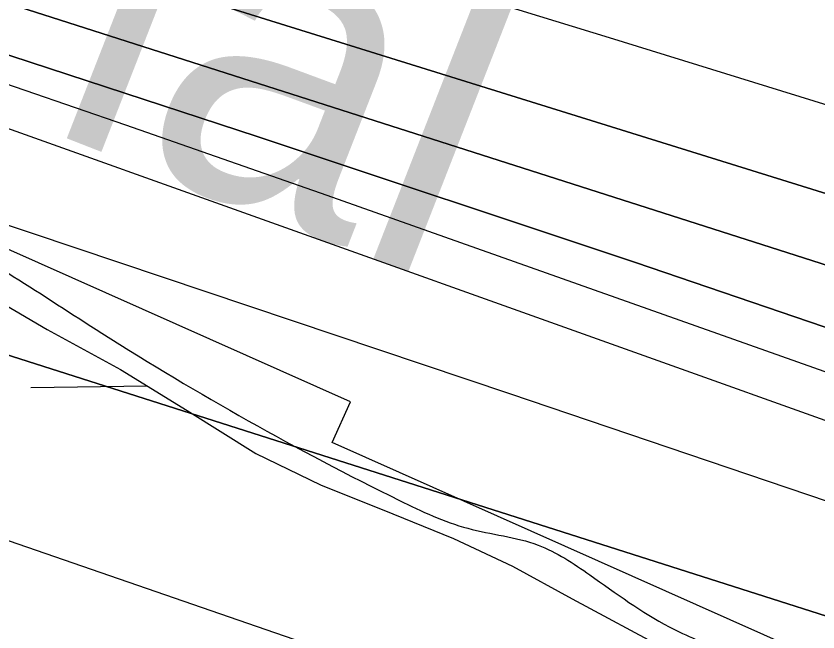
# Model space of a CAD drawing. Extents: x 3823584 to 3861785, y 301729 to 327625.
# Drawn here: x 3855970.9 to 3856181.3, y 316635.8 to 316797.5 of the extents above; entities that cross this region are included whole.
import ezdxf

# ---------------------------------------------------------------- set-up
doc = ezdxf.new("R2010")
doc.units = 0
for name, color, linetype in [('V-RIVR-EDGE', 7, 'Continuous'), ('V-RIVR-IDEN', 7, 'Continuous'), ('V-ROAD-CNTR', 7, 'Continuous'), ('V-RRAP-FSHR', 7, 'Continuous'), ('V-RRAP-RVMT', 7, 'Continuous'), ('V-SITE-VEGE', 7, 'Continuous'), ('V-TOPO-DPTH', 7, 'Continuous'), ('V-TOPO-MAJR', 7, 'Continuous'), ('V-TOPO-MINR', 7, 'Continuous'), ('V-TOPO-WATR', 7, 'Continuous'), ('V-WETL-SWMP', 7, 'Continuous')]:
    doc.layers.add(name, color=color, linetype=linetype)

msp = doc.modelspace()

# ---------------------------------------------------------------- linework, layer by layer
at = {"layer": 'V-RIVR-EDGE'}
msp.add_spline([(3842841.54, 321100.24), (3842868.29, 321083.92), (3842887.69, 321072.7), (3842926.5, 321056.09), (3842950.74, 321041.46), (3842972.07, 321024.42), (3842988.05, 321006.41), (3843009.86, 320988.87), (3843033.13, 320971.33), (3843055.43, 320956.71), (3843078.72, 320946.45), (3843098.13, 320940.09), (3843142.74, 320915.7), (3843156.32, 320906.92), (3843166.98, 320897.67), (3843193.66, 320884.49), (3843216.46, 320873.26), (3843237.3, 320859.62), (3843254.76, 320849.37), (3843280.47, 320837.65), (3843294.05, 320828.88), (3843315.38, 320815.71), (3843374.55, 320782.06), (3843408.02, 320767.41), (3843439.07, 320753.73), (3843485.14, 320729.34), (3843531.71, 320707.37), (3843569.06, 320691.25), (3843614.17, 320670.26), (3843636.48, 320659.03), (3843664.61, 320642.45), (3843700.97, 320618.08), (3843732.49, 320598.58), (3843761.6, 320586.36), (3843794.59, 320574.63), (3843841.18, 320559.46), (3843869.32, 320549.19), (3843896, 320537.47), (3843934.8, 320517.95), (3843983.78, 320488.69), (3844036.64, 320460.88), (3844067.7, 320450.6), (3844099.23, 320437.41), (3844147.26, 320416.41), (3844198.68, 320395.4), (3844231.66, 320378.81), (3844260.77, 320365.62), (3844285.5, 320350.02), (3844318.47, 320330.03), (3844340.78, 320316.86), (3844370.36, 320301.25), (3844413.05, 320281.72), (3844464.95, 320257.79), (3844507.63, 320235.35), (3844559.53, 320209.48), (3844611.93, 320186.53), (3844641.52, 320173.83), (3844659.97, 320172.81), (3844685.7, 320168.38), (3844698.8, 320165.92), (3844709.96, 320162.49), (3844717.73, 320161.01), (3844736.17, 320157.08), (3844761.89, 320148.76), (3844788.58, 320138.5), (3844802.15, 320129.24), (3844822.99, 320110.73), (3844840.44, 320098.06), (3844854.99, 320090.26), (3844877.31, 320083.89), (3844898.18, 320078.01), (3844924.88, 320075.51), (3844948.18, 320067.69), (3844995.24, 320051.06), (3845092.74, 320004.68), (3845127.18, 319991), (3845178.6, 319966.59), (3845233.9, 319942.66), (3845254.29, 319937.27), (3845267.87, 319931.4), (3845279.99, 319924.09), (3845291.12, 319907.55), (3845303.7, 319889.55), (3845313.88, 319880.79), (3845344.43, 319860.31), (3845386.13, 319837.38), (3845433.18, 319812.5), (3845466.17, 319798.82), (3845499.64, 319785.63), (3845540.39, 319768.04), (3845605.4, 319740.69), (3845645.65, 319717.28), (3845675.73, 319707), (3845744.63, 319679.15), (3845798.47, 319656.2), (3845841.17, 319641.04), (3845897.94, 319619.04), (3845920.25, 319608.3), (3845955.66, 319592.19), (3845983.32, 319582.41), (3846002.73, 319576.53), (3846033.78, 319566.74), (3846064.36, 319558.41), (3846131.3, 319529.11), (3846195.83, 319504.18), (3846263.75, 319476.33), (3846288.98, 319466.56), (3846319.07, 319458.23), (3846370.01, 319439.16), (3846428.25, 319422.51), (3846482.1, 319400.03), (3846515.07, 319381.01), (3846564.07, 319360.01), (3846597.56, 319350.21), (3846665.5, 319330.62), (3846718.38, 319312.03), (3846778.55, 319290.52), (3846834.34, 319268.04), (3846872.67, 319254.83), (3846921.21, 319243.06), (3847037.63, 319189.35), (3847098.28, 319169.29), (3847179.32, 319142.38), (3847206.49, 319132.6), (3847242.87, 319117.46), (3847278.29, 319102.8), (3847312.72, 319083.29), (3847329.2, 319070.14), (3847340.84, 319063.79), (3847386.92, 319043.77), (3847433.02, 319027.14), (3847490.78, 319016.8), (3847613.54, 318972.79), (3847679.04, 318948.35), (3847756.19, 318921.93), (3847807.62, 318903.84), (3847852.26, 318889.64), (3847964.37, 318857.31), (3847994.45, 318845.1), (3848035.69, 318830.43), (3848071.11, 318817.71), (3848100.22, 318808.42), (3848132.73, 318796.68), (3848146.3, 318786.45), (3848169.58, 318772.31), (3848183.66, 318769.36), (3848198.22, 318769.32), (3848227.38, 318777.51), (3848252.65, 318783.27), (3848268.19, 318783.23), (3848285.67, 318780.28), (3848300.7, 318773.44), (3848320.58, 318760.76), (3848336.57, 318746.64), (3848351.59, 318729.61), (3848359.33, 318720.85), (3848374.86, 318714.01), (3848388.94, 318713), (3848400.1, 318708.6), (3848422.89, 318694.95), (3848448.13, 318689.55), (3848489.37, 318672.93), (3848523.33, 318658.77), (3848566.5, 318641.66), (3848605.32, 318627.97), (3848647.05, 318615.24), (3848684.42, 318603.49), (3848723.24, 318590.77), (3848769.33, 318574.63), (3848833.37, 318546.79), (3848867.81, 318533.11), (3848904.69, 318518.93), (3848947.38, 318502.31), (3849001.72, 318482.27), (3849103.63, 318452.88), (3849156.53, 318438.18), (3849190.02, 318429.35), (3849235.14, 318411.76), (3849274.43, 318394.67), (3849315.2, 318382.42), (3849365.19, 318370.16), (3849404.02, 318364.24), (3849440.42, 318352.49), (3849487, 318339.26), (3849538.93, 318322.62), (3849582.11, 318306.98), (3849620.93, 318293.77), (3849669.93, 318277.62), (3849700.99, 318268.8), (3849752.44, 318257.99), (3849805.35, 318245.72), (3849854.86, 318234.91), (3849902.42, 318222.17), (3849946.58, 318209.92), (3850026.17, 318188.36), (3850056.74, 318179.05), (3850089.25, 318168.77), (3850137.3, 318155.06), (3850179.52, 318142.33), (3850231.45, 318129.57), (3850317.33, 318099.25), (3850383.82, 318081.12), (3850420.7, 318073.26), (3850467.79, 318064.88), (3850492.56, 318064.82), (3850504.21, 318063.34), (3850532.84, 318055.01), (3850621.66, 318032.94), (3850687.18, 318019.66), (3850711.46, 318016.2), (3850744.95, 318010.78), (3850789.61, 318002.41), (3850833.79, 317995.99), (3850862.43, 317991.55), (3850891.55, 317985.65), (3850937.66, 317972.91), (3850986.17, 317954.33), (3851054.57, 317923.57), (3851080.28, 317912.82), (3851106.97, 317904.5), (3851143.37, 317893.24), (3851177.33, 317879.07), (3851200.63, 317876.1), (3851236.57, 317875.53), (3851266.18, 317872.06), (3851272.5, 317872.53), (3851284.18, 317883.67), (3851289.53, 317886.08), (3851297.79, 317887.52), (3851306.04, 317885.55), (3851313.8, 317881.16), (3851326.39, 317866.56), (3851330.75, 317862.18), (3851336.08, 317859.26), (3851351.62, 317859.7), (3851365.7, 317855.78), (3851396.27, 317846.97), (3851418.11, 317840.11), (3851434.6, 317835.22), (3851457.9, 317830.79), (3851490.91, 317825.85), (3851530.71, 317814.58), (3851551.1, 317810.65), (3851594.78, 317800.83), (3851617.59, 317795.43), (3851653.02, 317786.11), (3851683.59, 317778.27), (3851733.59, 317766.97), (3851760.77, 317761.08), (3851796.67, 317749.34), (3851824.34, 317742.47), (3851840.85, 317741.46), (3851930.16, 317723.27), (3851979.66, 317710.03), (3852014.61, 317701.2), (3852052.94, 317687.03), (3852078.17, 317678.71), (3852111.17, 317670.37), (3852145.63, 317661.06), (3852223.29, 317645.81), (3852251.45, 317642.83), (3852298.54, 317634.46), (3852318.43, 317629.55), (3852350.95, 317622.19), (3852383.47, 317615.31), (3852407.26, 317610.39), (3852442.2, 317600.59), (3852460.64, 317596.18), (3852492.2, 317591.73), (3852557.72, 317577.97), (3852588.79, 317572.06), (3852639.75, 317557.37), (3852677.11, 317546.59), (3852709.15, 317539.23), (3852778.08, 317526.92), (3852828.07, 317515.62), (3852866.41, 317507.27), (3852903.3, 317498.93), (3852971.25, 317485.16), (3853029.5, 317471.42), (3853053.78, 317470.39), (3853067.86, 317472.29), (3853084.86, 317471.77), (3853119.33, 317467.31), (3853178.57, 317463.28), (3853226.64, 317460.73), (3853283.45, 317456.71), (3853309.66, 317454.21), (3853332.96, 317449.79), (3853373.74, 317444.34), (3853420.84, 317440.83), (3853438.81, 317442.72), (3853449.5, 317445.13), (3853457.28, 317446.08), (3853468.93, 317445.56), (3853484.47, 317444.07), (3853505.82, 317439.16), (3853578.12, 317413.24), (3853649.43, 317382.96), (3853665.45, 317380.49), (3853691.67, 317377.51), (3853715.93, 317370.65), (3853745.04, 317356.98), (3853758.63, 317353.55), (3853777.08, 317353.5), (3853792.14, 317354.44), (3853804.76, 317353.92), (3853814.96, 317351.95), (3853825.15, 317349.01), (3853833.87, 317342.19), (3853838.21, 317330.04), (3853842.54, 317313.52), (3853842.52, 317303.32), (3853841.03, 317290.21), (3853837.11, 317275.65), (3853833.19, 317261.09), (3853832.69, 317256.72), (3853833.17, 317253.81), (3853842.87, 317249.9), (3853850.64, 317251.34), (3853861.83, 317258.6), (3853874.48, 317267.79), (3853878.87, 317274.58), (3853885.71, 317293.5), (3853891.57, 317305.14), (3853902.76, 317314.83), (3853910.54, 317318.21), (3853925.6, 317319.63), (3853947.94, 317317.63), (3853964.92, 317312.73), (3853976.07, 317304.93), (3853977.03, 317301.53), (3853977.02, 317295.7), (3853962.85, 317260.77), (3853962.36, 317259.32), (3853973.52, 317254.92), (3853974.49, 317255.89), (3853985.22, 317273.83), (3853996.42, 317286.43), (3854006.15, 317291.26), (3854013.92, 317293.18), (3854024.12, 317293.16), (3854039.17, 317291.18), (3854062.47, 317286.75), (3854090.13, 317278.43), (3854103.23, 317272.57), (3854117.78, 317267.67), (3854137.68, 317261.31), (3854149.32, 317256.91), (3854160.49, 317255.91), (3854172.62, 317252), (3854187.67, 317249.53), (3854208.54, 317244.63), (3854239.6, 317237.75), (3854270.19, 317233.79), (3854295.44, 317235.18), (3854316.8, 317231.25), (3854345.92, 317224.38), (3854376.5, 317215.07), (3854404.64, 317204.32), (3854422.57, 317192.13), (3854456.04, 317175.05), (3854479.32, 317164.31), (3854512.32, 317155), (3854552.61, 317144.22), (3854583.67, 317137.83), (3854607.93, 317128.54), (3854626.37, 317122.18), (3854651.13, 317119.69), (3854669.1, 317119.65), (3854682.2, 317117.68), (3854697.73, 317112.78), (3854731.21, 317101.53), (3854780.71, 317084.41), (3854814.68, 317075.1), (3854853.5, 317062.38), (3854876.8, 317059.4), (3854908.37, 317059.33), (3854930.21, 317053.93), (3854954.47, 317045.13), (3854992.8, 317031.92), (3855018.52, 317025.54), (3855045.21, 317018.19), (3855069.96, 317011.33), (3855098.59, 317003.01), (3855144.68, 316984.93), (3855179.12, 316967.36), (3855201.43, 316955.16), (3855224.73, 316951.22), (3855238.82, 316951.67), (3855266.5, 316951.12), (3855288.82, 316947.17), (3855307.27, 316941.79), (3855334.44, 316933.46), (3855365.98, 316922.22), (3855391.7, 316914.87), (3855424.23, 316910.42), (3855463.07, 316908.86), (3855500.94, 316903.43), (3855550.93, 316890.68), (3855585.38, 316880.88), (3855613.04, 316870.61), (3855645.05, 316855.97), (3855692.11, 316835.94), (3855730.43, 316816.9), (3855763.9, 316802.74), (3855794.47, 316792.46), (3855845.92, 316779.71), (3855892.02, 316765.51), (3855946.35, 316743.04), (3855993.39, 316714.27), (3856071.47, 316670.37), (3856089.42, 316663.04), (3856107.86, 316658.63), (3856121.44, 316650.82), (3856142.29, 316637.17), (3856156.36, 316630.82), (3856184.49, 316616.67), (3856216.02, 316603), (3856256.29, 316587.84), (3856306.76, 316572.18), (3856351.41, 316562.35), (3856435.85, 316539.32), (3856494.09, 316523.15), (3856538.25, 316510.41), (3856585.8, 316493.3), (3856618.31, 316480.11), (3856653.24, 316468.85), (3856673.14, 316464.43), (3856704.21, 316458.04), (3856732.35, 316449.72), (3856785.74, 316434.04), (3856807.58, 316430.1), (3856837.67, 316423.72), (3856870.18, 316410.52), (3856899.78, 316401.22), (3856934.72, 316389.97), (3857040.99, 316356.2), (3857080.28, 316340.07), (3857124.91, 316321.02), (3857148.67, 316305.91), (3857160.29, 316291.8), (3857170.93, 316274.77), (3857176.23, 316255.82), (3857179.07, 316226.68), (3857180.52, 316221.82), (3857182.43, 316211.61), (3857188.74, 316207.71), (3857198.94, 316207.69), (3857203.8, 316211.56), (3857208.66, 316212.03), (3857222.25, 316208.12), (3857260.08, 316189.57), (3857281.9, 316175.92), (3857296.93, 316167.14), (3857323.6, 316151.05), (3857337.2, 316150.04), (3857353.22, 316150), (3857380.44, 316157.22), (3857385.3, 316161.58), (3857386.3, 316171.29), (3857386.82, 316184.4), (3857392.68, 316197.98), (3857402.41, 316203.79), (3857414.55, 316206.67), (3857433.01, 316206.14), (3857452.42, 316199.78), (3857489.3, 316189.49), (3857539.77, 316176.74), (3857578.12, 316169.84), (3857601.42, 316164.44), (3857617.91, 316157.12), (3857635.85, 316144.45), (3857650.85, 316121.58), (3857656.63, 316103.6), (3857659.02, 316087.08)], degree=3, dxfattribs=at)
at = {"layer": 'V-ROAD-CNTR'}
msp.add_spline([(3854116.13, 316942.4), (3854169.42, 316931.52), (3854298.84, 316901.82), (3854437.58, 316854.58), (3854560.47, 316798.18), (3854671.19, 316730.15), (3854747.11, 316675.95), (3854806.61, 316630.04), (3854875.81, 316567.34), (3854972.81, 316478.01), (3855148.5, 316306.83), (3855485, 315981.59), (3856075.1, 315410.1), (3856623.47, 314884.78), (3857154.48, 314370.37), (3857470.65, 314060.55), (3857747.38, 313795.59), (3858247.58, 313313.32), (3858629.53, 312940.33), (3859041.83, 312538.5), (3859429.79, 312165.72), (3859613.32, 311989.18)], degree=3, dxfattribs=at)
at = {"layer": 'V-RRAP-FSHR'}
msp.add_spline([(3857583.08, 315999.65), (3857573.56, 316016.69), (3857547.5, 316034.79), (3857465.75, 316079.28), (3857366.68, 316129.57), (3857150.72, 316223.76), (3857078.16, 316260.92), (3856993.31, 316302.89), (3856910.82, 316335.54), (3856818.02, 316361.28), (3856706.58, 316387.79), (3856575.54, 316420.4), (3856492.28, 316447.8), (3856428.56, 316476.1), (3856357.99, 316497.39), (3856268.18, 316509.08), (3856186.51, 316530.63), (3856092.56, 316560.96), (3855996.4, 316599.58), (3855907.42, 316640.68), (3855835.99, 316678.2), (3855772.14, 316704.45), (3855719.79, 316721.02), (3855660.41, 316734.29)], degree=3, dxfattribs=at)
at = {"layer": 'V-RRAP-RVMT'}
msp.add_lwpolyline([(3856306.76, 316577.94), (3856174.08, 316626.2), (3856175.9, 316631.18), (3856053.78, 316685.54), (3856058.64, 316696.2), (3855939.8, 316749.12), (3855944.13, 316758.83)], dxfattribs=at)
at = {"layer": 'V-SITE-VEGE'}
msp.add_lwpolyline([(3855788.24, 316794.32), (3855802.85, 316790.33), (3855820.74, 316786.02), (3855837.72, 316781.03), (3855852.1, 316776.23), (3855863.77, 316771.31), (3855878.36, 316765.31), (3855890.41, 316760.23), (3855904.18, 316754.84), (3855914.29, 316750.24), (3855923.06, 316745.43), (3855931.75, 316740.91), (3855944.75, 316734.18), (3855962, 316725.16), (3855979.07, 316715.17), (3855998.31, 316704.71), (3856015.76, 316693.96), (3856033.79, 316682.69), (3856050.74, 316674.41), (3856069.72, 316666.87), (3856085.64, 316660.4), (3856101.1, 316653.12), (3856116.78, 316644.57), (3856141.59, 316631.27)], dxfattribs=at)
at = {"layer": 'V-TOPO-DPTH'}
for points in [[(3854048.38, 317355.26), (3854917.35, 317122.16), (3854926.88, 317119.6), (3854936.4, 317117.01), (3854945.92, 317114.4), (3854955.43, 317111.77), (3854972.9, 317106.92), (3854974.45, 317106.49), (3854976, 317106.07), (3854986.37, 317103.27), (3854992.32, 317101.65), (3854998.28, 317100.01), (3855004.22, 317098.35), (3855010.16, 317096.67), (3855704.65, 316898.92), (3855723.79, 316893.4), (3855742.91, 316887.78), (3855761.99, 316882.02), (3855781.03, 316876.16), (3856448.09, 316668.47)], [(3856448.09, 316668.47), (3855781.03, 316876.16), (3855761.99, 316882.02), (3855742.91, 316887.78), (3855723.79, 316893.4), (3855704.65, 316898.92), (3855010.16, 317096.67), (3855004.22, 317098.35), (3854998.28, 317100.01), (3854992.32, 317101.65), (3854986.37, 317103.27), (3854976, 317106.07), (3854974.45, 317106.49), (3854972.9, 317106.92), (3854955.43, 317111.77), (3854945.92, 317114.4), (3854936.4, 317117.01), (3854926.88, 317119.6), (3854917.35, 317122.16), (3854048.38, 317355.26)], [(3856232.42, 316699.03), (3856133.41, 316732.8), (3856034.15, 316765.84), (3855934.72, 316798.41), (3855748.58, 316858.62), (3855742.1, 316860.68), (3855735.6, 316862.69), (3855729.08, 316864.62), (3855722.54, 316866.51), (3855613.99, 316897.14), (3855553.12, 316914.13), (3855492.19, 316930.88), (3855431.16, 316947.29), (3855370.07, 316963.46), (3855002.92, 317059.5), (3854983.65, 317064.6), (3854964.41, 317069.77), (3854945.19, 317075.04), (3854925.99, 317080.39), (3854138.06, 317302.15)], [(3856232.42, 316699.03), (3856133.41, 316732.8), (3856034.15, 316765.84), (3855934.72, 316798.41), (3855748.58, 316858.62), (3855742.1, 316860.68), (3855735.6, 316862.69), (3855729.08, 316864.62), (3855722.54, 316866.51), (3855613.99, 316897.14), (3855553.12, 316914.13), (3855492.19, 316930.88), (3855431.16, 316947.29), (3855370.07, 316963.46), (3855002.92, 317059.5), (3854983.65, 317064.6), (3854964.41, 317069.77), (3854945.19, 317075.04), (3854925.99, 317080.39), (3854138.06, 317302.15)], [(3854264.27, 317282.87), (3854381.94, 317250.96), (3854499.56, 317218.83), (3854617.09, 317186.38), (3854734.56, 317153.71), (3854949.43, 317093.62), (3854959.42, 317090.85), (3854969.42, 317088.1), (3854979.43, 317085.39), (3854989.44, 317082.71), (3855114.13, 317049.59), (3855186.44, 317030.17), (3855258.68, 317010.5), (3855330.81, 316990.44), (3855402.87, 316970.12), (3855714.33, 316881.42), (3855726.65, 316877.85), (3855738.95, 316874.19), (3855751.22, 316870.42), (3855763.46, 316866.57), (3856470.38, 316640.36)], [(3856470.38, 316640.36), (3855763.46, 316866.57), (3855751.22, 316870.42), (3855738.95, 316874.19), (3855726.65, 316877.85), (3855714.33, 316881.42), (3855402.87, 316970.12), (3855330.81, 316990.44), (3855258.68, 317010.5), (3855186.44, 317030.17), (3855114.13, 317049.59), (3854989.44, 317082.71), (3854979.43, 317085.39), (3854969.42, 317088.1), (3854959.42, 317090.85), (3854949.43, 317093.62), (3854734.56, 317153.71), (3854617.09, 317186.38), (3854499.56, 317218.83), (3854381.94, 317250.96), (3854264.27, 317282.87)], [(3856602.78, 316506.27), (3855749.93, 316778.28), (3855732.11, 316783.94), (3855714.29, 316789.56), (3855696.44, 316795.14), (3855678.59, 316800.69), (3855163.39, 316959.97), (3855128.16, 316970.67), (3855092.86, 316981.13), (3855057.46, 316991.24), (3855021.99, 317001.11), (3854959.87, 317018.07), (3854955.4, 317019.28), (3854950.93, 317020.48), (3854946.46, 317021.66), (3854941.98, 317022.82), (3854893.65, 317035.33), (3854865, 317042.71), (3854836.34, 317050.05), (3854807.66, 317057.34), (3854778.98, 317064.59), (3854065.02, 317244.33)], [(3854324.8, 317217.48), (3854431.8, 317189.06), (3854538.76, 317160.51), (3854645.7, 317131.89), (3854898.35, 317064.13), (3854928.42, 317056.13), (3854958.51, 317048.22), (3854988.64, 317040.43), (3855018.79, 317032.72), (3855692.35, 316862.05), (3855699.03, 316860.33), (3855705.69, 316858.58), (3855712.34, 316856.78), (3855718.99, 316854.95), (3855730.78, 316851.65), (3855732.26, 316851.22), (3855732.99, 316850.99), (3855733.73, 316850.75), (3855753.22, 316844.39), (3855763.68, 316840.93), (3855774.12, 316837.41), (3855784.54, 316833.81), (3855794.93, 316830.14), (3856694.59, 316508.73)], [(3854324.8, 317217.48), (3854431.8, 317189.06), (3854538.76, 317160.51), (3854645.7, 317131.89), (3854898.35, 317064.13), (3854928.42, 317056.13), (3854958.51, 317048.22), (3854988.64, 317040.43), (3855018.79, 317032.72), (3855692.35, 316862.05), (3855699.03, 316860.33), (3855705.69, 316858.58), (3855712.34, 316856.78), (3855718.99, 316854.95), (3855730.78, 316851.65), (3855732.26, 316851.22), (3855732.99, 316850.99), (3855733.73, 316850.75), (3855753.22, 316844.39), (3855763.68, 316840.93), (3855774.12, 316837.41), (3855784.54, 316833.81), (3855794.93, 316830.14), (3856694.59, 316508.73)]]:
    msp.add_lwpolyline(points, dxfattribs=at)
at = {"layer": 'V-TOPO-MAJR'}
msp.add_lwpolyline([(3854074.39, 317370.8), (3854466.32, 317268.59), (3854552.21, 317246.01), (3854638.05, 317223.2), (3854723.8, 317200.06), (3854809.49, 317176.69), (3854959.2, 317135.54), (3854969.98, 317132.57), (3854980.76, 317129.58), (3854991.53, 317126.56), (3855002.29, 317123.53), (3855130.3, 317087.3), (3855205.03, 317066.04), (3855279.73, 317044.63), (3855354.36, 317023), (3855428.94, 317001.22), (3855691.03, 316924.29), (3855719.81, 316915.79), (3855748.58, 316907.23), (3855777.32, 316898.57), (3855806.04, 316889.86), (3856000.57, 316830.48), (3856126.48, 316791.83), (3856252.31, 316752.91)], dxfattribs=at)
at = {"layer": 'V-TOPO-MINR'}
for points in [[(3854048.38, 317355.26), (3854917.35, 317122.16), (3854926.88, 317119.6), (3854936.4, 317117.01), (3854945.92, 317114.4), (3854955.43, 317111.77), (3854972.9, 317106.92), (3854974.45, 317106.49), (3854976, 317106.07), (3854986.37, 317103.27), (3854992.32, 317101.65), (3854998.28, 317100.01), (3855004.22, 317098.35), (3855010.16, 317096.67), (3855704.65, 316898.92), (3855723.79, 316893.4), (3855742.91, 316887.78), (3855761.99, 316882.02), (3855781.03, 316876.16), (3856448.09, 316668.47)], [(3854138.06, 317302.15), (3854925.99, 317080.39), (3854945.19, 317075.04), (3854964.41, 317069.77), (3854983.65, 317064.6), (3855002.92, 317059.5), (3855370.07, 316963.46), (3855431.16, 316947.29), (3855492.19, 316930.88), (3855553.12, 316914.13), (3855613.99, 316897.14), (3855722.54, 316866.51), (3855729.08, 316864.62), (3855735.6, 316862.69), (3855742.1, 316860.68), (3855748.58, 316858.62), (3855934.72, 316798.41), (3856034.15, 316765.84), (3856133.41, 316732.8), (3856232.42, 316699.03)], [(3854264.27, 317282.87), (3854381.94, 317250.96), (3854499.56, 317218.83), (3854617.09, 317186.38), (3854734.56, 317153.71), (3854949.43, 317093.62), (3854959.42, 317090.85), (3854969.42, 317088.1), (3854979.43, 317085.39), (3854989.44, 317082.71), (3855114.13, 317049.59), (3855186.44, 317030.17), (3855258.68, 317010.5), (3855330.81, 316990.44), (3855402.87, 316970.12), (3855714.33, 316881.42), (3855726.65, 316877.85), (3855738.95, 316874.19), (3855751.22, 316870.42), (3855763.46, 316866.57), (3856470.38, 316640.36)], [(3854044.16, 317270.64), (3854492, 317155.25), (3854569.18, 317135.31), (3854646.33, 317115.3), (3854723.46, 317095.18), (3854800.57, 317074.99), (3854931.79, 317040.53), (3854943.28, 317037.51), (3854954.76, 317034.49), (3854966.25, 317031.46), (3854977.73, 317028.43), (3855200.95, 316969.49), (3855288.42, 316946.12), (3855375.8, 316922.42), (3855463.04, 316898.22), (3855550.19, 316873.68), (3855653.87, 316844.17), (3855689.04, 316833.91), (3855724.12, 316823.33), (3855759.04, 316812.28), (3855793.88, 316800.92), (3855975.09, 316740.49), (3856100.37, 316698.41), (3856225.52, 316655.98)], [(3854264.36, 317252.55), (3854913.09, 317072.92), (3854937.36, 317066.27), (3854961.65, 317059.7), (3854985.98, 317053.26), (3855010.33, 317046.9), (3855534.44, 316911.56), (3855567.79, 316902.84), (3855601.1, 316893.97), (3855634.36, 316884.89), (3855667.57, 316875.67), (3855726.66, 316859.07), (3855730.3, 316858.02), (3855733.93, 316856.95), (3855737.54, 316855.83), (3855741.15, 316854.68), (3855840.42, 316822.42), (3855893.58, 316804.92), (3855946.65, 316787.14), (3855999.58, 316768.94), (3856052.41, 316750.46), (3856712.2, 316516.86)], [(3854324.8, 317217.48), (3854431.8, 317189.06), (3854538.76, 317160.51), (3854645.7, 317131.89), (3854898.35, 317064.13), (3854928.42, 317056.13), (3854958.51, 317048.22), (3854988.64, 317040.43), (3855018.79, 317032.72), (3855692.35, 316862.05), (3855699.03, 316860.33), (3855705.69, 316858.58), (3855712.34, 316856.78), (3855718.99, 316854.95), (3855730.78, 316851.65), (3855732.26, 316851.22), (3855732.99, 316850.99), (3855733.73, 316850.75), (3855753.22, 316844.39), (3855763.68, 316840.93), (3855774.12, 316837.41), (3855784.54, 316833.81), (3855794.93, 316830.14), (3856694.59, 316508.73)], [(3854274.2, 317165.34), (3854875.12, 316997.97), (3854907.46, 316988.86), (3854939.76, 316979.62), (3854972, 316970.19), (3855004.21, 316960.64), (3855630.44, 316772.83), (3855651.45, 316766.47), (3855672.43, 316760.02), (3855693.37, 316753.44), (3855714.28, 316746.78), (3855735.15, 316739.99), (3855756, 316733.12), (3855776.79, 316726.11), (3855797.56, 316719.01), (3856685.45, 316412.29)]]:
    msp.add_lwpolyline(points, dxfattribs=at)
at = {"layer": 'V-TOPO-WATR'}
msp.add_lwpolyline([(3854065.02, 317244.33), (3854778.98, 317064.59), (3854807.66, 317057.34), (3854836.34, 317050.05), (3854865, 317042.71), (3854893.65, 317035.33), (3854941.98, 317022.82), (3854946.46, 317021.66), (3854950.93, 317020.48), (3854955.4, 317019.28), (3854959.87, 317018.07), (3855021.99, 317001.11), (3855057.46, 316991.24), (3855092.86, 316981.13), (3855128.16, 316970.67), (3855163.39, 316959.97), (3855678.59, 316800.69), (3855696.44, 316795.14), (3855714.29, 316789.56), (3855732.11, 316783.94), (3855749.93, 316778.28), (3856602.78, 316506.27)], dxfattribs=at)
at = {"layer": 'V-WETL-SWMP'}
msp.add_line((3855974.77, 316699.98), (3856005.23, 316700.45), dxfattribs=at)
msp.add_lwpolyline([(3855788.24, 316794.32), (3855802.84, 316790.33), (3855820.74, 316786.01), (3855837.72, 316781.03), (3855852.1, 316776.23), (3855863.77, 316771.31), (3855878.36, 316765.31), (3855890.41, 316760.23), (3855904.18, 316754.84), (3855914.29, 316750.24), (3855923.06, 316745.43), (3855931.75, 316740.91), (3855944.75, 316734.18), (3855961.99, 316725.16), (3855979.07, 316715.17), (3855998.31, 316704.71), (3856015.76, 316693.96), (3856033.79, 316682.69), (3856050.74, 316674.42), (3856069.72, 316666.87), (3856085.64, 316660.4), (3856101.1, 316653.12), (3856116.78, 316644.57), (3856141.59, 316631.27)], dxfattribs=at)

# ---------------------------------------------------------------- texts
at = {"layer": 'V-RIVR-IDEN'}
msp.add_text('Aerial ', height=83, rotation=338.636, dxfattribs=at).set_placement((3855816.42, 316831))

doc.saveas('drawing.dxf')
